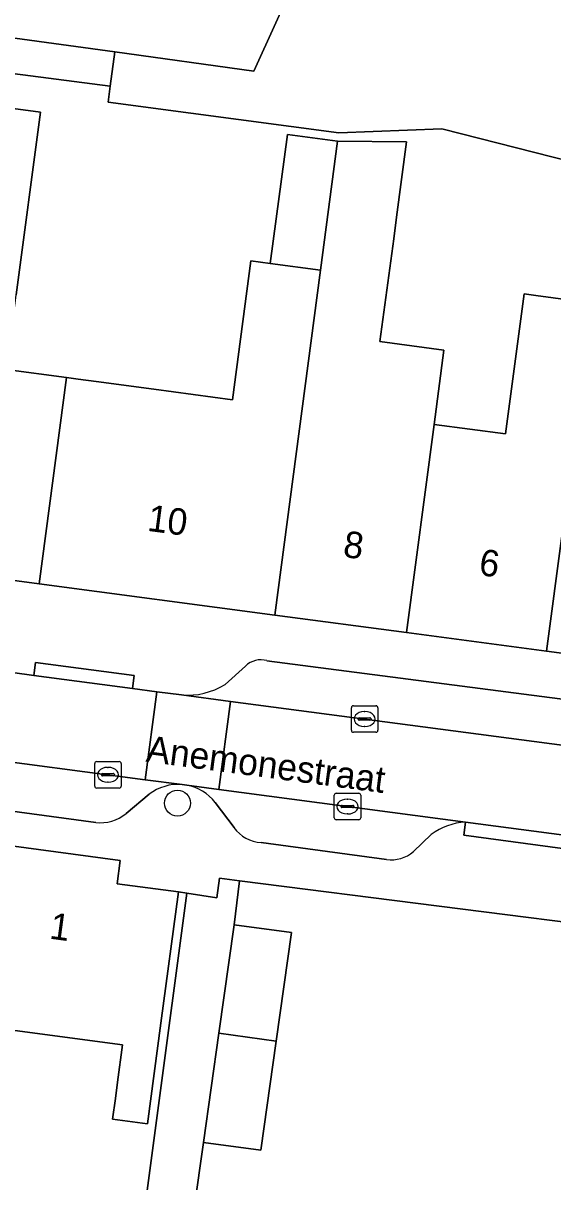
# Model space of a CAD drawing. Extents: x 161838 to 162344, y 381620 to 382160.
# Drawn here: x 162009.08 to 162029.08, y 381680.65 to 381724.41 of the extents above; entities that cross this region are included whole.
import ezdxf

# ---------------------------------------------------------------- set-up
doc = ezdxf.new("R2010")
doc.units = 0
for name, color, linetype in [('IMGEO_Boom', 7, 'Continuous'), ('IMGEO_Erf', 7, 'Continuous'), ('IMGEO_Kolk', 7, 'Continuous'), ('IMGEO_Muur', 7, 'Continuous'), ('IMGEO_Openbare_ruimte_label', 7, 'Continuous'), ('IMGEO_Pand', 7, 'Continuous'), ('IMGEO_Pand_nummerreeks', 7, 'Continuous'), ('IMGEO_Parkeervlak_open', 7, 'Continuous'), ('IMGEO_Rijbaan_lokaal_open', 7, 'Continuous'), ('IMGEO_Voetpad_open', 7, 'Continuous')]:
    doc.layers.add(name, color=color, linetype=linetype)

msp = doc.modelspace()

# ---------------------------------------------------------------- linework, layer by layer
at = {"layer": 'IMGEO_Boom'}
msp.add_circle((162014.903, 381694.955), 0.489, dxfattribs=at)
at = {"layer": 'IMGEO_Erf'}
for points in [[(162036.024, 381717.58), (162024.893, 381720.414), (162020.994, 381720.268), (162015.407, 381721.012), (162012.283, 381721.428), (162012.365, 381722.027), (162007.983, 381722.598)], [(162007.089, 381721.399), (162009.728, 381721.048), (162008.809, 381714.15)], [(162008.433, 381711.329), (162010.711, 381711.025), (162011.157, 381710.966), (162011.834, 381710.876), (162014.017, 381710.585), (162016.983, 381710.19), (162017.682, 381715.431), (162018.411, 381715.334), (162019.061, 381720.21), (162020.953, 381719.958), (162023.56, 381719.926), (162023.181, 381717.084), (162023.072, 381716.266), (162022.555, 381712.384), (162024.969, 381712.064), (162024.596, 381709.256), (162027.301, 381708.895), (162028.006, 381714.184), (162028.443, 381714.126), (162030.594, 381713.839)], [(162012.991, 381674.571), (162015.256, 381691.555), (162014.938, 381691.603), (162014.277, 381686.647), (162013.771, 381682.849), (162012.455, 381683.024), (162012.558, 381683.796), (162012.64, 381684.411), (162012.829, 381685.826), (162007.619, 381686.521), (162004.909, 381686.882), (162004.212, 381681.651), (162001.647, 381681.994), (162000, 381682.215), (161999.271, 381682.313), (161999.967, 381687.532), (161997.184, 381687.904), (161994.521, 381688.259), (161993.826, 381683.046), (161991.263, 381683.388), (161988.718, 381683.728), (161989.414, 381688.942), (161986.643, 381689.311), (161984.783, 381675.107)]]:
    msp.add_lwpolyline(points, dxfattribs=at)
msp.add_lwpolyline([(162031.508, 381684.166), (162031.585, 381684.719), (162032.275, 381689.671), (162032.337, 381690.112), (162017.248, 381692.026), (162017.041, 381690.355), (162019.212, 381690.063), (162018.632, 381685.965), (162018.05, 381681.849), (162015.882, 381682.142), (162015.536, 381679.655), (162017.73, 381679.359), (162017.163, 381675.318), (162016.576, 381671.14), (162014.398, 381671.454), (162014.207, 381670.084), (162029.252, 381667.982), (162030.021, 381673.496), (162030.766, 381678.841)], close=True, dxfattribs=at)
at = {"layer": 'IMGEO_Kolk'}
for p, q in [((162021.474, 381697.704), (162021.474, 381698.556)), ((162021.549, 381698.63), (162022.401, 381698.63)), ((162022.475, 381698.556), (162022.475, 381697.704)), ((162021.733, 381698.124), (162021.733, 381698.136)), ((162022.171, 381698.087), (162021.773, 381698.087)), ((162021.776, 381698.173), (162022.174, 381698.173)), ((162021.962, 381698.41), (162021.987, 381698.41)), ((162022.217, 381698.136), (162022.217, 381698.124)), ((162022.401, 381697.63), (162021.549, 381697.63)), ((162021.985, 381697.85), (162021.96, 381697.85)), ((162011.778, 381695.599), (162011.778, 381696.451)), ((162011.853, 381696.525), (162012.705, 381696.525)), ((162012.266, 381696.305), (162012.291, 381696.305)), ((162012.779, 381696.451), (162012.779, 381695.599)), ((162012.037, 381696.019), (162012.037, 381696.031)), ((162012.475, 381695.982), (162012.077, 381695.982)), ((162012.08, 381696.068), (162012.478, 381696.068)), ((162012.521, 381696.031), (162012.521, 381696.019)), ((162012.705, 381695.525), (162011.853, 381695.525)), ((162012.289, 381695.745), (162012.264, 381695.745)), ((162020.825, 381694.4), (162020.825, 381695.252)), ((162020.9, 381695.326), (162021.752, 381695.326)), ((162021.313, 381695.106), (162021.338, 381695.106)), ((162021.826, 381695.252), (162021.826, 381694.4)), ((162021.084, 381694.82), (162021.084, 381694.832)), ((162021.522, 381694.783), (162021.124, 381694.783)), ((162021.127, 381694.869), (162021.525, 381694.869)), ((162021.336, 381694.546), (162021.311, 381694.546)), ((162021.568, 381694.832), (162021.568, 381694.82)), ((162021.752, 381694.326), (162020.9, 381694.326))]:
    msp.add_line(p, q, dxfattribs=at)
for points in [[(162021.474, 381697.704), (162021.474, 381698.556)], [(162021.549, 381698.63), (162022.401, 381698.63)], [(162022.475, 381698.556), (162022.475, 381697.704)], [(162022.401, 381697.63), (162021.549, 381697.63)], [(162011.778, 381695.599), (162011.778, 381696.451)], [(162011.853, 381696.525), (162012.705, 381696.525)], [(162012.779, 381696.451), (162012.779, 381695.599)], [(162012.705, 381695.525), (162011.853, 381695.525)], [(162020.825, 381694.4), (162020.825, 381695.252)], [(162020.9, 381695.326), (162021.752, 381695.326)], [(162021.826, 381695.252), (162021.826, 381694.4)], [(162021.752, 381694.326), (162020.9, 381694.326)]]:
    msp.add_lwpolyline(points, dxfattribs=at)
for centre, radius, start, end in [((162021.551, 381698.554), 0.0765, 91.552, 178.448), ((162021.551, 381698.554), 0.0765, 91.552, 178.448), ((162022.399, 381698.554), 0.0765, 1.552, 88.448), ((162022.399, 381698.554), 0.0765, 1.552, 88.448), ((162021.773, 381698.133), 0.0403, 85.8775, 175.7526), ((162021.77, 381698.123), 0.0366, 178.938, 274.7102), ((162022.174, 381698.13), 0.043, 264.8664, 352.4533), ((162022.178, 381698.135), 0.0386, 1.7309, 96.639), ((162021.551, 381697.706), 0.0765, 181.552, 268.448), ((162021.551, 381697.706), 0.0765, 181.552, 268.448), ((162022.399, 381697.706), 0.0765, 271.552, 358.448), ((162022.399, 381697.706), 0.0765, 271.552, 358.448), ((162011.855, 381696.449), 0.0765, 91.552, 178.448), ((162011.855, 381696.449), 0.0765, 91.552, 178.448), ((162012.703, 381696.449), 0.0765, 1.552, 88.448), ((162012.703, 381696.449), 0.0765, 1.552, 88.448), ((162012.077, 381696.028), 0.0403, 85.8775, 175.7526), ((162012.074, 381696.018), 0.0366, 178.938, 274.7102), ((162012.478, 381696.025), 0.043, 264.8664, 352.4533), ((162012.482, 381696.03), 0.0386, 1.7309, 96.639), ((162011.855, 381695.601), 0.0765, 181.552, 268.448), ((162011.855, 381695.601), 0.0765, 181.552, 268.448), ((162012.703, 381695.601), 0.0765, 271.552, 358.448), ((162012.703, 381695.601), 0.0765, 271.552, 358.448), ((162020.902, 381695.25), 0.0765, 91.552, 178.448), ((162020.902, 381695.25), 0.0765, 91.552, 178.448), ((162021.75, 381695.25), 0.0765, 1.552, 88.448), ((162021.75, 381695.25), 0.0765, 1.552, 88.448), ((162021.124, 381694.829), 0.0403, 85.8775, 175.7526), ((162021.121, 381694.819), 0.0366, 178.938, 274.7102), ((162021.525, 381694.826), 0.043, 264.8664, 352.4533), ((162021.529, 381694.831), 0.0386, 1.7309, 96.639), ((162020.902, 381694.402), 0.0765, 181.552, 268.448), ((162020.902, 381694.402), 0.0765, 181.552, 268.448), ((162021.75, 381694.402), 0.0765, 271.552, 358.448), ((162021.75, 381694.402), 0.0765, 271.552, 358.448)]:
    msp.add_arc(centre, radius, start, end, dxfattribs=at)
for centre, major_axis, ratio, start_param, end_param in [((162021.961, 381698.13), (-0.387, 0.002), 0.722429, 4.712389, 7.853982), ((162021.986, 381698.13), (-0.39, 0.002), 0.717154, 1.570796, 4.712389), ((162012.265, 381696.025), (-0.387, 0.002), 0.722429, 4.712389, 7.853982), ((162012.29, 381696.025), (-0.39, 0.002), 0.717154, 1.570796, 4.712389), ((162021.312, 381694.826), (-0.387, 0.002), 0.722429, 4.712389, 7.853982), ((162021.337, 381694.826), (-0.39, 0.002), 0.717154, 1.570796, 4.712389)]:
    msp.add_ellipse(centre, major_axis=major_axis, ratio=ratio, start_param=start_param, end_param=end_param, dxfattribs=at)
at = {"layer": 'IMGEO_Muur'}
msp.add_lwpolyline([(162032.275, 381689.671), (162032.337, 381690.112), (162017.248, 381692.026)], dxfattribs=at)
at = {"layer": 'IMGEO_Pand'}
for points in [[(162024.059, 381736.377), (162003.547, 381745.723), (162000, 381747.039), (161998.107, 381744.019), (161997.212, 381744.268), (161992.167, 381726.115), (162012.543, 381723.321), (162017.783, 381722.602)], [(162007.089, 381721.399), (162006.961, 381720.438), (162004.764, 381703.893), (162009.676, 381703.239), (162010.711, 381711.025), (162008.433, 381711.329), (162008.78, 381713.936), (162008.809, 381714.15), (162009.728, 381721.048)], [(162020.953, 381719.958), (162019.061, 381720.21), (162018.411, 381715.334), (162020.306, 381715.082)], [(162020.306, 381715.082), (162018.578, 381702.055), (162023.552, 381701.393), (162024.596, 381709.256), (162024.969, 381712.064), (162022.555, 381712.384), (162023.072, 381716.266), (162023.181, 381717.084), (162023.56, 381719.926), (162020.953, 381719.958)], [(162020.306, 381715.082), (162018.411, 381715.334), (162017.682, 381715.431), (162016.983, 381710.19), (162014.017, 381710.585), (162011.834, 381710.876), (162011.157, 381710.966), (162010.711, 381711.025), (162009.676, 381703.239), (162018.578, 381702.055)], [(162030.594, 381713.839), (162028.443, 381714.126), (162028.006, 381714.184), (162027.301, 381708.895), (162024.596, 381709.256), (162023.552, 381701.393), (162028.849, 381700.688)], [(162035.461, 381707.768), (162032.639, 381708.144), (162033.349, 381713.472), (162032.873, 381713.535), (162030.594, 381713.839), (162028.849, 381700.688), (162034.419, 381699.947), (162035.079, 381704.904)], [(162014.938, 381691.603), (162012.629, 381691.911), (162012.746, 381692.786), (162008.529, 381693.356), (162007.619, 381686.521), (162012.829, 381685.826), (162012.64, 381684.411), (162012.558, 381683.796), (162012.455, 381683.024), (162013.771, 381682.849), (162014.277, 381686.647)], [(162018.632, 381685.965), (162019.212, 381690.063), (162017.041, 381690.355), (162016.464, 381686.268)], [(162018.632, 381685.965), (162016.464, 381686.268), (162015.882, 381682.142), (162018.05, 381681.849)]]:
    msp.add_lwpolyline(points, close=True, dxfattribs=at)
at = {"layer": 'IMGEO_Parkeervlak_open'}
for points in [[(162039.735, 381697.544), (162018.283, 381700.334)], [(162017.471, 381700.127), (162016.7, 381699.438)], [(162015.081, 381695.654), (162013.687, 381695.839), (162000, 381697.652), (161988.767, 381699.139), (161987.631, 381699.29)], [(162015.062, 381699.04), (162016.905, 381698.798), (162042.617, 381695.408)], [(161990.633, 381697.167), (162000, 381695.821), (162011.822, 381694.225)], [(162025.782, 381694.237), (162016.462, 381695.471), (162015.262, 381695.63)], [(162012.963, 381694.56), (162013.836, 381695.287)], [(162016.326, 381694.981), (162017.04, 381694.032)], [(162023.823, 381693.122), (162024.493, 381693.772)], [(162018.071, 381693.465), (162022.796, 381692.825)]]:
    msp.add_lwpolyline(points, dxfattribs=at)
for centre, radius, start, end in [((162018.053, 381699.54), 0.827, 73.8617, 134.7415), ((162015.29, 381701.673), 2.643, 265.0591, 302.2549), ((162014.927, 381693.88), 1.781, 85.0528, 127.796), ((162014.93, 381693.888), 1.773, 38.0432, 79.1935), ((162011.995, 381695.745), 1.53, 263.4937, 309.231), ((162025.923, 381691.828), 2.413, 93.3404, 126.3329), ((162018.156, 381694.841), 1.379, 215.9355, 266.4472), ((162022.971, 381694.145), 1.331, 262.458, 309.8009)]:
    msp.add_arc(centre, radius, start, end, dxfattribs=at)
at = {"layer": 'IMGEO_Rijbaan_lokaal_open'}
msp.add_lwpolyline([(162032.161, 381732.685), (162024.059, 381736.377), (162017.783, 381722.602), (162012.543, 381723.321), (162012.365, 381722.027), (162012.283, 381721.428), (162015.407, 381721.012), (162020.994, 381720.268), (162024.893, 381720.414), (162036.024, 381717.58)], dxfattribs=at)
for points in [[(161989.215, 381702.446), (161988.767, 381699.139), (162000, 381697.652), (162013.687, 381695.839), (162014.13, 381699.163), (162013.2, 381699.286), (162009.479, 381699.776), (162008.672, 381699.882), (162000, 381701.025)], [(162016.462, 381695.471), (162016.905, 381698.798), (162015.062, 381699.04), (162014.13, 381699.163), (162013.687, 381695.839), (162015.081, 381695.654), (162015.262, 381695.63)], [(162025.782, 381694.237), (162029.512, 381693.742), (162030.604, 381693.598), (162042.152, 381692.068), (162042.384, 381693.733), (162042.617, 381695.408), (162016.905, 381698.798), (162016.462, 381695.471)]]:
    msp.add_lwpolyline(points, close=True, dxfattribs=at)
at = {"layer": 'IMGEO_Voetpad_open'}
for points in [[(161990.474, 381726.878), (161988.901, 381714.793), (161988.674, 381713.049), (161988.027, 381708.09), (161987.777, 381706.147), (161989.039, 381705.985), (161989.686, 381710.944), (161990.054, 381713.77), (161991.473, 381724.669), (161996.932, 381723.958), (161996.988, 381724.391), (161999.5, 381724.063), (161999.444, 381723.63), (162007.983, 381722.598), (162012.365, 381722.027), (162012.543, 381723.321), (161992.167, 381726.115)], [(162052.602, 381697.712), (162049.351, 381697.959), (162041.781, 381698.968), (162035.43, 381699.815), (162034.419, 381699.947), (162028.849, 381700.688), (162023.552, 381701.393), (162018.578, 381702.055), (162009.676, 381703.239), (162004.764, 381703.893), (162000, 381704.527), (161999.589, 381704.582), (161994.25, 381705.292), (161989.039, 381705.985), (161987.777, 381706.147), (161956.476, 381710.172), (161955.308, 381710.322), (161949.883, 381711.029), (161944.702, 381711.705), (161939.487, 381712.385), (161934.405, 381713.048)], [(161955.123, 381700.39), (161986.324, 381696.353), (161987.561, 381696.193), (161992.899, 381695.471), (161998.113, 381694.765), (162000, 381694.51), (162003.254, 381694.07), (162008.529, 381693.356), (162012.746, 381692.786), (162012.629, 381691.911), (162014.938, 381691.603), (162015.256, 381691.555), (162016.395, 381691.381), (162016.489, 381692.122), (162017.248, 381692.026), (162032.337, 381690.112), (162032.275, 381689.671), (162041.184, 381688.441), (162046, 381686.994)], [(162008.672, 381699.882), (162009.479, 381699.776), (162009.546, 381700.271), (162013.267, 381699.78), (162013.2, 381699.286), (162014.13, 381699.163), (162015.062, 381699.04)], [(162018.283, 381700.334), (162039.735, 381697.544)], [(162016.7, 381699.438), (162017.471, 381700.127)], [(162011.822, 381694.225), (162000, 381695.821), (161990.633, 381697.167)], [(162015.262, 381695.63), (162015.081, 381695.654)], [(162013.836, 381695.287), (162012.963, 381694.56)], [(162017.04, 381694.032), (162016.326, 381694.981)], [(162030.604, 381693.598), (162029.512, 381693.742), (162029.445, 381693.247), (162025.724, 381693.74), (162025.782, 381694.237)], [(162024.493, 381693.772), (162023.823, 381693.122)], [(162022.796, 381692.825), (162018.071, 381693.465)], [(162015.536, 381679.655), (162015.882, 381682.142), (162016.464, 381686.268), (162017.041, 381690.355), (162017.248, 381692.026), (162016.489, 381692.122), (162016.395, 381691.381), (162015.256, 381691.555), (162012.991, 381674.571)]]:
    msp.add_lwpolyline(points, dxfattribs=at)
for points in [[(162013.2, 381699.286), (162013.267, 381699.78), (162009.546, 381700.271), (162009.479, 381699.776)], [(162025.782, 381694.237), (162025.724, 381693.74), (162029.445, 381693.247), (162029.512, 381693.742)]]:
    msp.add_lwpolyline(points, close=True, dxfattribs=at)
for centre, radius, start, end in [((162018.053, 381699.54), 0.827, 73.8617, 134.7415), ((162015.29, 381701.673), 2.643, 265.0591, 302.2549), ((162014.927, 381693.88), 1.781, 85.0528, 127.796), ((162014.93, 381693.888), 1.773, 38.0432, 79.1935), ((162011.995, 381695.745), 1.53, 263.4937, 309.231), ((162025.923, 381691.828), 2.413, 93.3404, 126.3329), ((162018.156, 381694.841), 1.379, 215.9355, 266.4472), ((162022.971, 381694.145), 1.331, 262.458, 309.8009)]:
    msp.add_arc(centre, radius, start, end, dxfattribs=at)

# ---------------------------------------------------------------- texts
at = {"layer": 'IMGEO_Openbare_ruimte_label'}
msp.add_text('Anemonestraat', height=1, rotation=352.4697, dxfattribs=at).set_placement((162013.687, 381696.523))
at = {"layer": 'IMGEO_Pand_nummerreeks'}
for s, rotation, p in [('10', 352.4198, (162013.734, 381705.242)), ('8', 352.4198, (162021.129, 381704.257)), ('6', 352.4198, (162026.26, 381703.574)), ('1', 352.2937, (162010.038, 381689.841))]:
    msp.add_text(s, height=1, rotation=rotation, dxfattribs=at).set_placement(p)

doc.saveas('drawing.dxf')
